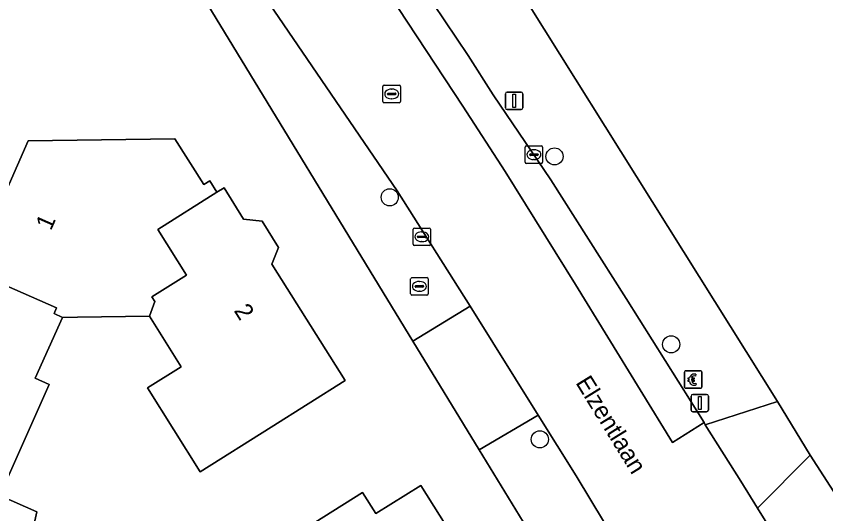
# Model space of a CAD drawing. Extents: x 161347 to 161881, y 382161 to 382804.
# Drawn here: x 161449.28 to 161495.59, y 382623.43 to 382651.89 of the extents above; entities that cross this region are included whole.
import ezdxf

# ---------------------------------------------------------------- set-up
doc = ezdxf.new("R2010")
doc.units = 0
for name, color, linetype in [('IMGEO_Betaalautomaat', 7, 'Continuous'), ('IMGEO_Boom', 7, 'Continuous'), ('IMGEO_Brandkraan', 7, 'Continuous'), ('IMGEO_Erf', 7, 'Continuous'), ('IMGEO_Kolk', 7, 'Continuous'), ('IMGEO_Lichtmast', 7, 'Continuous'), ('IMGEO_Openbare_ruimte_label', 7, 'Continuous'), ('IMGEO_Pand', 7, 'Continuous'), ('IMGEO_Pand_nummerreeks', 7, 'Continuous'), ('IMGEO_Parkeervlak_gesloten', 7, 'Continuous'), ('IMGEO_Rijbaan_lokaal_gesloten', 7, 'Continuous'), ('IMGEO_Rioolput', 7, 'Continuous'), ('IMGEO_Voetpad_open', 7, 'Continuous')]:
    doc.layers.add(name, color=color, linetype=linetype)

msp = doc.modelspace()

# ---------------------------------------------------------------- linework, layer by layer
at = {"layer": 'IMGEO_Betaalautomaat'}
for p, q in [((161487.503, 382630.685), (161487.503, 382631.526)), ((161487.503, 382631.526), (161487.503, 382630.685)), ((161487.578, 382631.609), (161488.419, 382631.609)), ((161488.419, 382631.609), (161487.578, 382631.609)), ((161488.165, 382631.414), (161488.148, 382631.314)), ((161488.502, 382631.535), (161488.502, 382630.694)), ((161488.502, 382630.694), (161488.502, 382631.535)), ((161487.786, 382631.073), (161487.786, 382631.141)), ((161487.907, 382631.141), (161487.907, 382631.073)), ((161488.152, 382630.908), (161488.174, 382630.821)), ((161488.428, 382630.61), (161487.587, 382630.61)), ((161487.587, 382630.61), (161488.428, 382630.61))]:
    msp.add_line(p, q, dxfattribs=at)
for points in [[(161487.786, 382631.141), (161487.717, 382631.141), (161487.717, 382631.21), (161487.796, 382631.21)], [(161487.791, 382631.004), (161487.717, 382631.004), (161487.717, 382631.073), (161487.786, 382631.073)], [(161487.918, 382631.21), (161488.065, 382631.21), (161488.065, 382631.141), (161487.907, 382631.141)], [(161487.907, 382631.073), (161488.065, 382631.073), (161488.065, 382631.004), (161487.921, 382631.004)]]:
    msp.add_lwpolyline(points, dxfattribs=at)
for centre, radius, start, end in [((161487.581, 382631.532), 0.0779, 92.4484, 184.2845), ((161487.581, 382631.532), 0.0779, 92.4484, 184.2845), ((161488.079, 382631.134), 0.293, 73.014, 165.0139), ((161488.425, 382631.532), 0.0779, 2.4484, 94.2845), ((161488.425, 382631.532), 0.0779, 2.4484, 94.2845), ((161488.052, 382631.059), 0.267, 191.8096, 297.0389), ((161488.085, 382631.147), 0.179, 69.3236, 159.5683), ((161488.085, 382631.074), 0.179, 202.7625, 291.8693), ((161487.581, 382630.688), 0.0779, 182.4484, 274.2845), ((161487.581, 382630.688), 0.0779, 182.4484, 274.2845), ((161488.425, 382630.688), 0.0779, 272.4484, 4.2845), ((161488.425, 382630.688), 0.0779, 272.4484, 4.2845)]:
    msp.add_arc(centre, radius, start, end, dxfattribs=at)
at = {"layer": 'IMGEO_Boom'}
for centre in [(161480.074, 382643.872), (161470.648, 382641.532), (161486.745, 382633.123), (161479.237, 382627.692)]:
    msp.add_circle(centre, 0.489, dxfattribs=at)
at = {"layer": 'IMGEO_Brandkraan'}
for p, q in [((161471.921, 382636.939), (161472.773, 382636.939)), ((161471.846, 382636.013), (161471.846, 382636.865)), ((161472.148, 382636.482), (161472.546, 382636.482)), ((161472.334, 382636.719), (161472.359, 382636.719)), ((161472.847, 382636.865), (161472.847, 382636.013)), ((161472.105, 382636.433), (161472.105, 382636.445)), ((161472.543, 382636.396), (161472.145, 382636.396)), ((161472.357, 382636.159), (161472.332, 382636.159)), ((161472.589, 382636.445), (161472.589, 382636.433)), ((161472.773, 382635.939), (161471.921, 382635.939))]:
    msp.add_line(p, q, dxfattribs=at)
for points in [[(161471.921, 382636.939), (161472.773, 382636.939)], [(161471.846, 382636.013), (161471.846, 382636.865)], [(161472.847, 382636.865), (161472.847, 382636.013)], [(161472.773, 382635.939), (161471.921, 382635.939)]]:
    msp.add_lwpolyline(points, dxfattribs=at)
for centre, radius, start, end in [((161471.923, 382636.863), 0.0765, 91.552, 178.448), ((161471.923, 382636.863), 0.0765, 91.552, 178.448), ((161472.771, 382636.863), 0.0765, 1.552, 88.448), ((161472.771, 382636.863), 0.0765, 1.552, 88.448), ((161472.145, 382636.442), 0.0403, 85.8775, 175.7526), ((161472.55, 382636.444), 0.0386, 1.7309, 96.639), ((161471.923, 382636.015), 0.0765, 181.552, 268.448), ((161471.923, 382636.015), 0.0765, 181.552, 268.448), ((161472.142, 382636.432), 0.0366, 178.938, 274.7102), ((161472.546, 382636.439), 0.043, 264.8664, 352.4533), ((161472.771, 382636.015), 0.0765, 271.552, 358.448), ((161472.771, 382636.015), 0.0765, 271.552, 358.448)]:
    msp.add_arc(centre, radius, start, end, dxfattribs=at)
for centre, major_axis, ratio, start_param, end_param in [((161472.333, 382636.439), (-0.387, 0.002), 0.722429, 4.712389, 7.853982), ((161472.358, 382636.439), (-0.39, 0.002), 0.717154, 1.570796, 4.712389)]:
    msp.add_ellipse(centre, major_axis=major_axis, ratio=ratio, start_param=start_param, end_param=end_param, dxfattribs=at)
at = {"layer": 'IMGEO_Erf'}
for points in [[(161467.626, 382669.884), (161470.191, 382665.995), (161471.419, 382664.034), (161492.823, 382629.848), (161494.69, 382626.794), (161500, 382618.564), (161504.473, 382611.274), (161506.241, 382608.392), (161519.986, 382585.99), (161530.719, 382583.477), (161556.508, 382600.797), (161574.373, 382612.676), (161577.471, 382614.736), (161612.276, 382637.879), (161612.356, 382637.679), (161628.452, 382648.518)], [(161500, 382587.3), (161487.262, 382608.293), (161483.738, 382614.059), (161475.768, 382627.098), (161471.97, 382633.311), (161459.978, 382653.004), (161459.276, 382654.164), (161449.465, 382654.844), (161447.977, 382652.326), (161442.636, 382642.916), (161437.607, 382632.685), (161435.473, 382627.706), (161432.284, 382616.838), (161429.648, 382602.151), (161428.735, 382591.734), (161428.36, 382584.865)], [(161448.257, 382640.892), (161449.962, 382644.759), (161458.361, 382644.885), (161460.008, 382642.264), (161460.352, 382642.48), (161460.766, 382641.821), (161461.169, 382642.074), (161462.291, 382640.289), (161463.345, 382640.173), (161464.291, 382638.667), (161463.91, 382637.712), (161468.097, 382631.049), (161463.864, 382628.389), (161459.808, 382625.84), (161456.795, 382630.633), (161458.71, 382631.836), (161456.914, 382634.742), (161452.78, 382634.681), (161451.936, 382634.668), (161450.373, 382631.183), (161451.167, 382630.827), (161448.319, 382624.476), (161450.469, 382623.549), (161449.527, 382619.35)], [(161465.175, 382622.189), (161469.094, 382624.652), (161469.853, 382623.444), (161472.42, 382625.057), (161476.368, 382618.775)]]:
    msp.add_lwpolyline(points, dxfattribs=at)
at = {"layer": 'IMGEO_Kolk'}
for p, q in [((161478.395, 382643.545), (161478.395, 382644.397)), ((161478.47, 382644.471), (161479.322, 382644.471)), ((161479.396, 382644.397), (161479.396, 382643.545)), ((161478.654, 382643.965), (161478.654, 382643.977)), ((161479.092, 382643.928), (161478.694, 382643.928)), ((161478.697, 382644.014), (161479.095, 382644.014)), ((161478.883, 382644.251), (161478.908, 382644.251)), ((161479.138, 382643.977), (161479.138, 382643.965)), ((161479.322, 382643.471), (161478.47, 382643.471)), ((161478.906, 382643.691), (161478.881, 382643.691)), ((161471.982, 382638.851), (161471.982, 382639.703)), ((161472.057, 382639.777), (161472.909, 382639.777)), ((161472.983, 382639.703), (161472.983, 382638.851)), ((161472.241, 382639.271), (161472.241, 382639.283)), ((161472.679, 382639.234), (161472.281, 382639.234)), ((161472.284, 382639.32), (161472.682, 382639.32)), ((161472.47, 382639.557), (161472.495, 382639.557)), ((161472.725, 382639.283), (161472.725, 382639.271)), ((161472.909, 382638.777), (161472.057, 382638.777)), ((161472.493, 382638.997), (161472.468, 382638.997))]:
    msp.add_line(p, q, dxfattribs=at)
for points in [[(161478.395, 382643.545), (161478.395, 382644.397)], [(161478.47, 382644.471), (161479.322, 382644.471)], [(161479.396, 382644.397), (161479.396, 382643.545)], [(161479.322, 382643.471), (161478.47, 382643.471)], [(161471.982, 382638.851), (161471.982, 382639.703)], [(161472.057, 382639.777), (161472.909, 382639.777)], [(161472.983, 382639.703), (161472.983, 382638.851)], [(161472.909, 382638.777), (161472.057, 382638.777)]]:
    msp.add_lwpolyline(points, dxfattribs=at)
for centre, radius, start, end in [((161478.472, 382644.395), 0.0765, 91.552, 178.448), ((161478.472, 382644.395), 0.0765, 91.552, 178.448), ((161479.32, 382644.395), 0.0765, 1.552, 88.448), ((161479.32, 382644.395), 0.0765, 1.552, 88.448), ((161478.694, 382643.974), 0.0403, 85.8775, 175.7526), ((161478.691, 382643.964), 0.0366, 178.938, 274.7102), ((161479.095, 382643.971), 0.043, 264.8664, 352.4533), ((161479.099, 382643.976), 0.0386, 1.7309, 96.639), ((161478.472, 382643.547), 0.0765, 181.552, 268.448), ((161478.472, 382643.547), 0.0765, 181.552, 268.448), ((161479.32, 382643.547), 0.0765, 271.552, 358.448), ((161479.32, 382643.547), 0.0765, 271.552, 358.448), ((161472.059, 382639.701), 0.0765, 91.552, 178.448), ((161472.059, 382639.701), 0.0765, 91.552, 178.448), ((161472.907, 382639.701), 0.0765, 1.552, 88.448), ((161472.907, 382639.701), 0.0765, 1.552, 88.448), ((161472.281, 382639.28), 0.0403, 85.8775, 175.7526), ((161472.278, 382639.27), 0.0366, 178.938, 274.7102), ((161472.682, 382639.277), 0.043, 264.8664, 352.4533), ((161472.686, 382639.282), 0.0386, 1.7309, 96.639), ((161472.059, 382638.853), 0.0765, 181.552, 268.448), ((161472.059, 382638.853), 0.0765, 181.552, 268.448), ((161472.907, 382638.853), 0.0765, 271.552, 358.448), ((161472.907, 382638.853), 0.0765, 271.552, 358.448)]:
    msp.add_arc(centre, radius, start, end, dxfattribs=at)
for centre, major_axis, ratio, start_param, end_param in [((161478.882, 382643.971), (-0.387, 0.002), 0.722429, 4.712389, 7.853982), ((161478.907, 382643.971), (-0.39, 0.002), 0.717154, 1.570796, 4.712389), ((161472.469, 382639.277), (-0.387, 0.002), 0.722429, 4.712389, 7.853982), ((161472.494, 382639.277), (-0.39, 0.002), 0.717154, 1.570796, 4.712389)]:
    msp.add_ellipse(centre, major_axis=major_axis, ratio=ratio, start_param=start_param, end_param=end_param, dxfattribs=at)
at = {"layer": 'IMGEO_Lichtmast'}
for p, q in [((161477.27, 382646.652), (161477.27, 382647.452)), ((161477.27, 382647.452), (161477.27, 382646.652)), ((161477.37, 382647.552), (161478.16, 382647.552)), ((161478.16, 382647.552), (161477.37, 382647.552)), ((161478.26, 382647.452), (161478.26, 382646.652)), ((161478.26, 382646.652), (161478.26, 382647.452)), ((161478.16, 382646.552), (161477.37, 382646.552)), ((161477.37, 382646.552), (161478.16, 382646.552)), ((161487.884, 382629.365), (161487.884, 382630.165)), ((161487.884, 382630.165), (161487.884, 382629.365)), ((161487.984, 382630.265), (161488.774, 382630.265)), ((161488.774, 382630.265), (161487.984, 382630.265)), ((161488.874, 382630.165), (161488.874, 382629.365)), ((161488.874, 382629.365), (161488.874, 382630.165)), ((161488.774, 382629.265), (161487.984, 382629.265)), ((161487.984, 382629.265), (161488.774, 382629.265))]:
    msp.add_line(p, q, dxfattribs=at)
for points in [[(161477.69, 382647.427), (161477.84, 382647.427), (161477.84, 382646.677), (161477.69, 382646.677), (161477.69, 382647.427)], [(161488.304, 382630.14), (161488.454, 382630.14), (161488.454, 382629.39), (161488.304, 382629.39), (161488.304, 382630.14)]]:
    msp.add_lwpolyline(points, dxfattribs=at)
for centre, start, end in [((161477.37, 382647.452), 90, 180), ((161477.37, 382647.452), 90, 180), ((161478.16, 382647.452), 0, 90), ((161478.16, 382647.452), 360, 90), ((161477.37, 382646.652), 180, 270), ((161477.37, 382646.652), 180, 270), ((161478.16, 382646.652), 270, 0), ((161478.16, 382646.652), 270, 0), ((161487.984, 382630.165), 90, 180), ((161487.984, 382630.165), 90, 180), ((161488.774, 382630.165), 0, 90), ((161488.774, 382630.165), 360, 90), ((161487.984, 382629.365), 180, 270), ((161487.984, 382629.365), 180, 270), ((161488.774, 382629.365), 270, 0), ((161488.774, 382629.365), 270, 0)]:
    msp.add_arc(centre, 0.1, start, end, dxfattribs=at)
at = {"layer": 'IMGEO_Pand'}
for points in [[(161457.389, 382639.694), (161460.766, 382641.821), (161460.352, 382642.48), (161460.008, 382642.264), (161458.361, 382644.885), (161449.962, 382644.759), (161448.257, 382640.892), (161447.89, 382641.054), (161447.585, 382640.362), (161447.266, 382640.503), (161446.013, 382637.661), (161451.593, 382635.204), (161451.446, 382634.884), (161451.936, 382634.668), (161452.78, 382634.681), (161456.914, 382634.742), (161457.21, 382635.58), (161457.046, 382635.842), (161459.027, 382637.086)], [(161460.766, 382641.821), (161457.389, 382639.694), (161459.027, 382637.086), (161457.046, 382635.842), (161457.21, 382635.58), (161456.914, 382634.742), (161458.71, 382631.836), (161456.795, 382630.633), (161459.808, 382625.84), (161463.864, 382628.389), (161468.097, 382631.049), (161463.91, 382637.712), (161464.291, 382638.667), (161463.345, 382640.173), (161462.291, 382640.289), (161461.169, 382642.074)], [(161451.167, 382630.827), (161450.373, 382631.183), (161451.936, 382634.668), (161451.446, 382634.884), (161451.593, 382635.204), (161446.013, 382637.661), (161445.106, 382637.288), (161444.392, 382635.668), (161444.747, 382634.789), (161439.528, 382622.948), (161444.755, 382620.644), (161443.467, 382617.72), (161448.278, 382616.356), (161449.421, 382616.032), (161450.3, 382619.131), (161449.527, 382619.35), (161450.469, 382623.549), (161448.319, 382624.476)], [(161463.307, 382616.459), (161465.723, 382612.615), (161467.215, 382613.553), (161467.454, 382613.173), (161476.368, 382618.775), (161472.42, 382625.057), (161469.853, 382623.444), (161469.094, 382624.652), (161465.175, 382622.189), (161465.761, 382621.258), (161461.76, 382618.626), (161459.765, 382621.802), (161456.015, 382619.445), (161456.122, 382619.276), (161455.335, 382618.782), (161458.416, 382613.881), (161458.792, 382614.118), (161459.015, 382613.762)]]:
    msp.add_lwpolyline(points, close=True, dxfattribs=at)
at = {"layer": 'IMGEO_Parkeervlak_gesloten'}
msp.add_lwpolyline([(161479.867, 382642.539), (161476.567, 382647.396), (161475.137, 382649.645), (161471.136, 382655.61), (161470.726, 382656.174), (161467.258, 382661.148), (161465.601, 382659.971), (161469.569, 382654.741), (161474.835, 382646.742), (161477.247, 382643.014), (161481.269, 382636.539), (161486.829, 382627.521), (161488.626, 382628.647), (161484.169, 382635.754)], close=True, dxfattribs=at)
at = {"layer": 'IMGEO_Rijbaan_lokaal_gesloten'}
msp.add_lwpolyline([(161498.546, 382608.84), (161490.582, 382621.666), (161492.318, 382622.744), (161491.687, 382623.761), (161490.731, 382625.301), (161488.7, 382628.529), (161488.626, 382628.647), (161486.829, 382627.521), (161481.269, 382636.539), (161477.247, 382643.014), (161474.835, 382646.742), (161469.569, 382654.741), (161465.601, 382659.971), (161460.971, 382656.682), (161462.422, 382654.597), (161471.074, 382641.912), (161475.247, 382635.305), (161479.131, 382629.072), (161481.316, 382625.612), (161487.021, 382616.156), (161488.824, 382613.19), (161490.603, 382610.323), (161493.723, 382605.297), (161497.961, 382598.054)], dxfattribs=at)
at = {"layer": 'IMGEO_Rioolput'}
for p, q in [((161470.259, 382647.018), (161470.259, 382647.87)), ((161470.334, 382647.944), (161471.186, 382647.944)), ((161470.747, 382647.724), (161470.772, 382647.724)), ((161471.26, 382647.87), (161471.26, 382647.018)), ((161470.518, 382647.438), (161470.518, 382647.45)), ((161470.956, 382647.401), (161470.558, 382647.401)), ((161470.561, 382647.487), (161470.959, 382647.487)), ((161470.77, 382647.164), (161470.745, 382647.164)), ((161471.002, 382647.45), (161471.002, 382647.438)), ((161471.186, 382646.944), (161470.334, 382646.944))]:
    msp.add_line(p, q, dxfattribs=at)
for points in [[(161470.259, 382647.018), (161470.259, 382647.87)], [(161470.334, 382647.944), (161471.186, 382647.944)], [(161471.26, 382647.87), (161471.26, 382647.018)], [(161471.186, 382646.944), (161470.334, 382646.944)]]:
    msp.add_lwpolyline(points, dxfattribs=at)
for centre, radius, start, end in [((161470.336, 382647.868), 0.0765, 91.552, 178.448), ((161470.336, 382647.868), 0.0765, 91.552, 178.448), ((161471.184, 382647.868), 0.0765, 1.552, 88.448), ((161471.184, 382647.868), 0.0765, 1.552, 88.448), ((161470.558, 382647.447), 0.0403, 85.8775, 175.7526), ((161470.555, 382647.437), 0.0366, 178.938, 274.7102), ((161470.959, 382647.444), 0.043, 264.8664, 352.4533), ((161470.963, 382647.449), 0.0386, 1.7309, 96.639), ((161470.336, 382647.02), 0.0765, 181.552, 268.448), ((161470.336, 382647.02), 0.0765, 181.552, 268.448), ((161471.184, 382647.02), 0.0765, 271.552, 358.448), ((161471.184, 382647.02), 0.0765, 271.552, 358.448)]:
    msp.add_arc(centre, radius, start, end, dxfattribs=at)
for centre, major_axis, ratio, start_param, end_param in [((161470.746, 382647.444), (-0.387, 0.002), 0.722429, 4.712389, 7.853982), ((161470.771, 382647.444), (-0.39, 0.002), 0.717154, 1.570796, 4.712389)]:
    msp.add_ellipse(centre, major_axis=major_axis, ratio=ratio, start_param=start_param, end_param=end_param, dxfattribs=at)
at = {"layer": 'IMGEO_Voetpad_open'}
for points in [[(161471.419, 382664.034), (161467.258, 382661.148), (161470.726, 382656.174), (161471.136, 382655.61), (161475.137, 382649.645), (161476.567, 382647.396), (161479.867, 382642.539), (161484.169, 382635.754), (161488.626, 382628.647), (161488.7, 382628.529), (161492.823, 382629.848)], [(161462.422, 382654.597), (161460.971, 382656.682), (161459.276, 382654.164), (161459.978, 382653.004), (161471.97, 382633.311), (161475.247, 382635.305), (161471.074, 382641.912)], [(161475.247, 382635.305), (161471.97, 382633.311), (161475.768, 382627.098), (161479.131, 382629.072)], [(161488.7, 382628.529), (161490.731, 382625.301), (161491.687, 382623.761), (161494.69, 382626.794), (161492.823, 382629.848)], [(161479.131, 382629.072), (161475.768, 382627.098), (161483.738, 382614.059), (161487.021, 382616.156), (161481.316, 382625.612)], [(161500, 382618.564), (161494.69, 382626.794), (161491.687, 382623.761), (161492.318, 382622.744), (161492.642, 382622.223), (161494.873, 382618.666), (161496.814, 382615.387), (161498.744, 382612.459), (161500, 382610.56), (161500.165, 382610.311), (161500.298, 382610.103), (161504.473, 382611.274)]]:
    msp.add_lwpolyline(points, close=True, dxfattribs=at)

# ---------------------------------------------------------------- texts
at = {"layer": 'IMGEO_Openbare_ruimte_label'}
msp.add_text('Elzentlaan', height=1, rotation=301.6713, dxfattribs=at).set_placement((161481.253, 382630.935))
at = {"layer": 'IMGEO_Pand_nummerreeks'}
for s, rotation, p in [('1', 66.2053, (161451.267, 382639.588)), ('2', 302.1427, (161461.709, 382635.052))]:
    msp.add_text(s, height=1, rotation=rotation, dxfattribs=at).set_placement(p)

doc.saveas('drawing.dxf')
